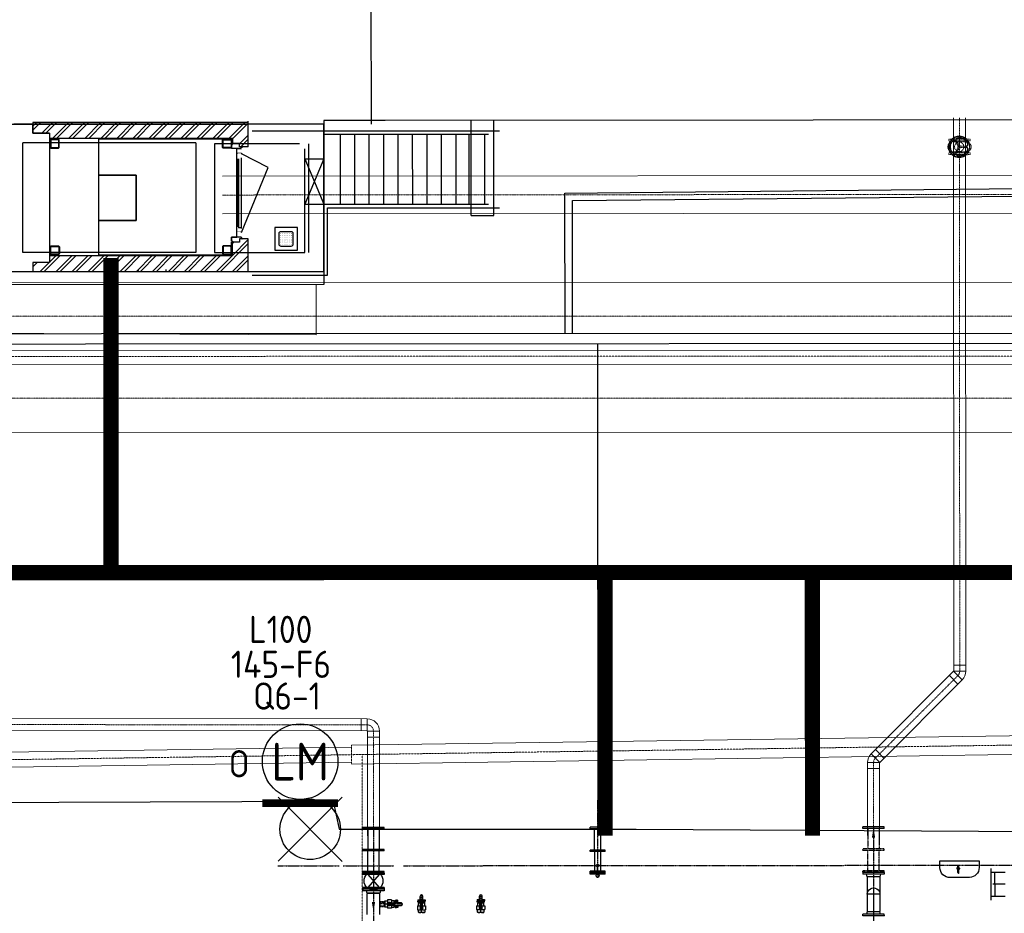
# Model space of a CAD drawing. Header units: metres. Extents: x -270273 to 328371, y -146885 to 591473.
# Tile 279 of 473: x -101655 to -88626, y 422432 to 434256. Entities that reach past the tile are written whole.
import ezdxf
from ezdxf.enums import TextEntityAlignment as Align
from ezdxf.lldxf.tags import DXFTag

# ---------------------------------------------------------------- set-up
doc = ezdxf.new("R2010")
doc.units = ezdxf.units.M
doc.header["$PDMODE"] = 1
for name, pattern in [('AM_ISO08W050', [18, 12, -1.5, 3, -1.5]), ('CENTER', [2, 1.25, -0.25, 0.25, -0.25]), ('CENTER2', [1.125, 0.75, -0.125, 0.125, -0.125]), ('DASHED', [19.05, 12.7, -6.35]), ('HIDDEN', [0.375, 0.25, -0.125]), ('RI-AWZI_PROCESLEIDING', [18.45, 6, -1.8, 1.75, -1.8, 1.75, -1.8, 1.75, -1.8]), ('RI-AWZI_SLIBLEIDING', [11, 5, -3, 0, -3]), ('RI-AWZI_TERREINRIOLERING', [19.8, 6, -1.8, 2.4, -1.8, 1.8, -1.8, 2.4, -1.8])]:
    doc.linetypes.add(name, pattern=pattern)
doc.layers.get('0').update_dxf_attribs({"color": 151})
for name, color, linetype in [('0H', 6, 'CENTER'), ('0Hid', 6, 'HIDDEN'), ('0Hu1', 6, 'Continuous'), ('0Symbol', 6, 'Continuous'), ('B-ME-IE-VERLICHTING-G', 253, 'Continuous'), ('B-XX-OG-BEBOUWING-G', 1, 'Continuous'), ('B-XX-RI-AWZI_BEDRIJFSWATER-G_HDSR', 150, 'HDSR_Bedrijfswater'), ('WL5773--_HARTLIJN', 6, 'CENTER2'), ('ZU_B_A_EB00---hSTAAL~-_-----', 1, 'Continuous')]:
    doc.layers.add(name, color=color, linetype=linetype)
for name, color, linetype, lineweight in [('AM_7', 6, 'AM_ISO08W050', 25), ('B-CO-BC-BETONVORM-G', 50, 'Continuous', 18), ('B-XX-RI-AWZI_PROCESLEIDING-G', 30, 'RI-AWZI_PROCESLEIDING', 18), ('B-XX-RI-AWZI_SLIBLEIDING-G', 40, 'RI-AWZI_SLIBLEIDING', 18), ('B-XX-RI-AWZI_TERREINRIOLERING-G', 211, 'RI-AWZI_TERREINRIOLERING', 18), ('B-XX-VH-VERHARDING-V', 253, 'Continuous', 18), ('ME-CL', 6, 'CENTER2', 18)]:
    doc.layers.add(name, color=color, linetype=linetype, lineweight=lineweight)
doc.layers.add('B-XX-KL-ELEKTRA-G_HDSR', color=190, linetype='HDSR_Elektra', transparency=0.5)
doc.styles.add('BURO-018', font='Isocp.shx', dxfattribs={"height": 360})
doc.styles.add('BURO-025', font='Isocp.shx', dxfattribs={"height": 500})
doc.styles.add('NORATT', font='isocp.shx')
doc.styles.get("Standard").update_dxf_attribs({"font": 'iv-font.shx'})
tags = doc.linetypes.add('HDSR_Bedrijfswater', pattern='A,25,-2,["BW",Standard,S=1.5,R=0,X=0,Y=-0.75],-5', length=32).pattern_tags.tags
tags[6] = DXFTag(74, 10)
tags = doc.linetypes.add('HDSR_Elektra', pattern='A,25,-2,["E",Standard,S=1.5,R=0,X=0,Y=-0.75],-4', length=31).pattern_tags.tags
tags[6] = DXFTag(74, 10)

# ---------------------------------------------------------------- blocks, each defined once
blk = doc.blocks.new('M150600')
for p, q in [((-150, 142.5), (-150, -142.5)), ((-131, 142.5), (-150, 142.5)), ((-131, 142.5), (-131, -142.5)), ((140.5, 142.5), (140.5, -142.5)), ((159.5, 142.5), (140.5, 142.5)), ((159.5, 142.5), (159.5, -142.5)), ((431, 142.5), (431, -142.5)), ((450, 142.5), (431, 142.5)), ((450, 142.5), (450, -142.5)), ((-131, 75), (140.5, 75)), ((431, 75), (159.5, 75)), ((-131, -75), (140.5, -75)), ((431, -75), (159.5, -75)), ((-131, -142.5), (-150, -142.5)), ((159.5, -142.5), (140.5, -142.5)), ((450, -142.5), (431, -142.5))]:
    blk.add_line(p, q)
blk = doc.blocks.new('Vof150')
for p, q in [((-92, -33), (-84.15, 0)), ((-84.15, 0), (84.15, 0)), ((84.15, 0), (92, -33)), ((-142.5, -33), (142.5, -33)), ((-142.5, -55), (-142.5, -33)), ((-142.5, -55), (142.5, -55)), ((142.5, -55), (142.5, -33))]:
    blk.add_line(p, q)
blk = doc.blocks.new('B150ba')
for p, q in [((0, 84), (-228, 84)), ((-228, -84), (-228, 84)), ((0, -84), (-228, -84))]:
    blk.add_line(p, q)
at = {"color": 0, "linetype": 'ByBlock'}
for p, q in [((84, 0), (-228, 0)), ((0, 84), (0, -84))]:
    blk.add_line(p, q, dxfattribs=at)
blk.add_arc((0, 0), 84.2, 270, 90)
blk = doc.blocks.new('sok-DN50va')
for p, q in [((-32.75, 0), (32.75, 0)), ((-32.75, 0), (-32.75, -56)), ((-32.75, -56), (32.75, -56)), ((32.75, 0), (32.75, -56))]:
    blk.add_line(p, q)
at = {"color": 0, "linetype": 'ByBlock'}
blk.add_line((0, -56), (0, 0), dxfattribs=at)
at = {"color": 0, "linetype": 'HIDDEN'}
for p, q in [((-26, 0), (-26, -56)), ((-25, 0), (-25, -56)), ((25, 0), (25, -56)), ((26, 0), (26, -56))]:
    blk.add_line(p, q, dxfattribs=at)
blk = doc.blocks.new('KK_DN50ba')
for p, q in [((-63, 36), (-58, 42)), ((-63, -36), (-63, 36)), ((-58, 42), (-26, 42)), ((-58, 0), (-28, 0)), ((-28, 14), (65, 14)), ((-28, -14), (-28, 14)), ((26, 55), (-26, 55)), ((-26, 55), (-26, 14)), ((-26, 42), (-26, 14)), ((26, 55), (26, 14)), ((26, 48), (26, 14)), ((57, 42), (26, 42)), ((28, -14), (28, 14)), ((44, -14), (44, 14)), ((63, 36), (57, 42)), ((63, 14), (63, 36)), ((65, 18), (151, 18)), ((65, -18), (65, 18)), ((-58, -42), (-63, -36)), ((-26, -42), (-58, -42)), ((-28, -14), (65, -14)), ((-26, -14), (-26, -42)), ((-26, -14), (-26, -55)), ((26, -55), (-26, -55)), ((26, -14), (26, -48)), ((26, -14), (26, -55)), ((26, -42), (57, -42)), ((57, -42), (63, -36)), ((63, -36), (63, -14)), ((65, -18), (151, -18))]:
    blk.add_line(p, q)
blk.add_lwpolyline([(-6, 9), (-11, 0), (-6, -9), (5, -9), (10, 0), (5, 9)], close=True)
for radius in [13.1, 8.27, 6.13]:
    blk.add_circle((0, 0), radius)
for centre, radius, start, end in [((-21, 21), 42.3, 150.2533, 209.7467), ((-21, -21), 42.3, 150.2533, 209.7467), ((0, 0), 21, 41.8103, 138.1897), ((0, 0), 7, 168.4465, 99.6448), ((20, 21), 42.3, 350.4908, 29.7467), ((151, 0), 18.2, 270, 90), ((0, 0), 21, 221.8103, 318.1897), ((20, -21), 42.3, 330.2533, 9.5092)]:
    blk.add_arc(centre, radius, start, end)
at = {"layer": '0H'}
for p, q in [((0, -21), (0, 21)), ((-63, 0), (170, 0))]:
    blk.add_line(p, q, dxfattribs=at)
blk = doc.blocks.new('karo')
for p, q in [((1, 0.5), (0, 0.5)), ((0, -0.5), (1, -0.5))]:
    blk.add_line(p, q)
at = {"layer": 'WL5773--_HARTLIJN'}
blk.add_line((0, 0), (1, 0), dxfattribs=at)
blk = doc.blocks.new('orn_a_k315-315-50')
for points in [[(-208, 50), (208, 50)], [(-158, 50), (-158, 0), (158, 0), (158, 50)]]:
    blk.add_lwpolyline(points)
at = {"color": 2, "style": 'NORATT'}
for tag, p, flags in [('ROS_TYPE', (239, 134), 8), ('ROS_M3H', (239, 124), 8), ('ROS_M3H_G', (239, 114), 8), ('ROS_ZIJDE', (239, 104), 9), ('ROS_STAT', (239, 94), 9)]:
    blk.add_attdef(tag, p, '', height=6.25, dxfattribs=dict(at, flags=flags))
blk = doc.blocks.new('slibverwerkingsgebouw')
for p, q in [((3436, 6613), (3436, 6623)), ((3486, 6613), (3486, 6623))]:
    blk.add_line(p, q)
for centre, radius in [((8235, 6706), 20.2), ((3461, 6613), 17.1)]:
    blk.add_circle(centre, radius)
blk.add_arc((3461, 6613), 25, 180.0391, 0.0391)
at = {"layer": '0H'}
for p, q in [((3464, 6613), (3463, 7613)), ((495, 7250), (495, 6800)), ((495, 7250), (497, 4202)), ((7113, 7255), (7115, 3470))]:
    blk.add_line(p, q, dxfattribs=at)
at = {"layer": '0Hid'}
for p, q in [((7038, 7105), (7038, 6964)), ((7188, 7105), (7188, 6964)), ((7255, 6964), (6970, 6964)), ((6970, 6945), (6970, 6964)), ((7255, 6945), (6970, 6945)), ((7038, 6674), (7038, 6945)), ((7188, 6674), (7188, 6945)), ((7255, 6945), (7255, 6964)), ((7255, 6674), (6970, 6674)), ((6970, 6655), (6970, 6674)), ((7255, 6655), (6970, 6655)), ((7255, 6655), (7255, 6674))]:
    blk.add_line(p, q, dxfattribs=at)
at = {"layer": '0Hu1'}
for p, q in [((3561, 7252), (3361, 7252)), ((3361, 7233), (3361, 7252)), ((3561, 7233), (3361, 7233)), ((3418, 7233), (3419, 6671)), ((3498, 7233), (3499, 6671)), ((3561, 7233), (3561, 7252)), ((7255, 7255), (6970, 7255)), ((6970, 7236), (6970, 7255)), ((7255, 7236), (6970, 7236)), ((7038, 7236), (7038, 7105)), ((7188, 7236), (7188, 7105)), ((7255, 7236), (7255, 7255)), ((3561, 6948), (3361, 6948)), ((3361, 6929), (3361, 6948)), ((3561, 6929), (3361, 6929)), ((3561, 6929), (3561, 6948)), ((638, 6647), (353, 6647)), ((353, 6647), (353, 6628)), ((638, 6647), (638, 6628)), ((3561, 6671), (3361, 6671)), ((3361, 6652), (3361, 6671)), ((3561, 6652), (3361, 6652)), ((3561, 6650), (3361, 6650)), ((3361, 6631), (3361, 6650)), ((3561, 6652), (3561, 6671)), ((3561, 6631), (3561, 6650)), ((8244, 6655), (8226, 6655)), ((8228, 6651), (8228, 6655)), ((8230, 6655), (8230, 6744)), ((8235, 6750), (8235, 6641)), ((8235, 6730), (8235, 6681)), ((8240, 6655), (8240, 6744)), ((8242, 6651), (8242, 6655)), ((638, 6628), (353, 6628)), ((420, 6628), (571, 6456)), ((570, 6628), (421, 6456)), ((3561, 6631), (3361, 6631)), ((7029, 6595), (7029, 6137)), ((7197, 6595), (7029, 6595)), ((7197, 6595), (7197, 6137)), ((638, 6456), (353, 6456)), ((353, 6456), (353, 6437)), ((638, 6437), (353, 6437)), ((638, 6456), (638, 6437)), ((412, 6097), (412, 6377)), ((580, 6377), (412, 6377)), ((580, 6097), (580, 6377)), ((646, 6268), (636, 6268)), ((772, 6268), (782, 6268)), ((782, 6256), (781, 6287)), ((781, 6287), (797, 6287)), ((799, 6283), (790, 6283)), ((790, 6276), (790, 6283)), ((790, 6276), (794, 6276)), ((794, 6276), (794, 6278)), ((794, 6278), (799, 6278)), ((797, 6287), (798, 6256)), ((798, 6271), (802, 6271)), ((798, 6268), (807, 6268)), ((815, 6287), (799, 6287)), ((799, 6287), (799, 6256)), ((802, 6276), (807, 6276)), ((802, 6271), (802, 6276)), ((807, 6268), (807, 6276)), ((815, 6287), (815, 6256)), ((1082, 6293), (1082, 6277)), ((1082, 6293), (1113, 6293)), ((1082, 6277), (1113, 6277)), ((1082, 6275), (1113, 6275)), ((1082, 6259), (1082, 6275)), ((1113, 6259), (1082, 6259)), ((1086, 6277), (1086, 6268)), ((1093, 6268), (1086, 6268)), ((1091, 6272), (1091, 6277)), ((1093, 6272), (1091, 6272)), ((1093, 6280), (1093, 6285)), ((1101, 6285), (1093, 6285)), ((1098, 6280), (1093, 6280)), ((1093, 6268), (1093, 6272)), ((1098, 6275), (1098, 6280)), ((1101, 6275), (1101, 6285)), ((1101, 6250), (1101, 6259)), ((1149, 6293), (1180, 6293)), ((1149, 6277), (1180, 6277)), ((1149, 6275), (1180, 6275)), ((1180, 6259), (1149, 6259)), ((1161, 6276), (1161, 6286)), ((1161, 6285), (1169, 6285)), ((1164, 6275), (1164, 6280)), ((1164, 6280), (1169, 6280)), ((1169, 6280), (1169, 6285)), ((1169, 6272), (1172, 6272)), ((1169, 6268), (1169, 6272)), ((1169, 6268), (1177, 6268)), ((1172, 6272), (1172, 6277)), ((1177, 6277), (1177, 6268)), ((1180, 6293), (1180, 6277)), ((1180, 6259), (1180, 6275)), ((1866, 6294), (1866, 6277)), ((1866, 6294), (1897, 6294)), ((1866, 6277), (1897, 6277)), ((1866, 6276), (1897, 6276)), ((1866, 6260), (1866, 6276)), ((1897, 6260), (1866, 6260)), ((1870, 6277), (1870, 6268)), ((1877, 6268), (1870, 6268)), ((1875, 6272), (1875, 6277)), ((1877, 6272), (1875, 6272)), ((1877, 6281), (1877, 6286)), ((1885, 6286), (1877, 6286)), ((1882, 6281), (1877, 6281)), ((1877, 6268), (1877, 6272)), ((1882, 6276), (1882, 6281)), ((1885, 6276), (1885, 6286)), ((1885, 6250), (1885, 6260)), ((1933, 6294), (1964, 6294)), ((1933, 6277), (1964, 6277)), ((1933, 6276), (1964, 6276)), ((1964, 6260), (1933, 6260)), ((1945, 6286), (1953, 6286)), ((1945, 6276), (1945, 6286)), ((1948, 6276), (1948, 6281)), ((1948, 6281), (1953, 6281)), ((1953, 6281), (1953, 6286)), ((1953, 6272), (1956, 6272)), ((1953, 6268), (1953, 6272)), ((1953, 6268), (1961, 6268)), ((1956, 6272), (1956, 6277)), ((1961, 6277), (1961, 6268)), ((1964, 6294), (1964, 6277)), ((1964, 6260), (1964, 6276)), ((646, 6207), (636, 6207)), ((782, 6189), (782, 6219)), ((782, 6189), (798, 6189)), ((790, 6199), (790, 6192)), ((790, 6199), (794, 6199)), ((799, 6192), (790, 6192)), ((794, 6199), (794, 6197)), ((794, 6197), (799, 6197)), ((798, 6219), (798, 6189)), ((798, 6207), (808, 6207)), ((798, 6205), (803, 6205)), ((799, 6219), (799, 6189)), ((816, 6189), (799, 6189)), ((803, 6205), (803, 6200)), ((803, 6200), (808, 6200)), ((808, 6207), (808, 6200)), ((816, 6219), (816, 6189)), ((1885, 6124), (1885, 6114)), ((1945, 6124), (1945, 6114)), ((1101, 6124), (1101, 6114)), ((1161, 6124), (1161, 6114))]:
    blk.add_line(p, q, dxfattribs=at)
for points in [[(7988, 6805), (8510, 6806), (8510, 6716, -0.39615), (8383, 6585), (8125, 6585, -0.420962), (7991, 6716), (7988, 6805)], [(8230, 6659, 0.102954), (8229, 6657, 0.111471), (8228, 6655, 0.111471), (8229, 6652, 0.102954), (8230, 6650, 0.092827), (8232, 6649, 0.086748), (8235, 6648, 0.086748), (8238, 6649, 0.092827), (8240, 6650, 0.102954), (8242, 6652, 0.111471), (8242, 6655, 0.111471)], [(8228, 6651, 0.111471), (8229, 6649, 0.102954), (8230, 6647, 0.092827), (8232, 6645, 0.086748), (8235, 6645, 0.086748), (8238, 6645, 0.092827), (8240, 6647, 0.102954), (8242, 6649, 0.111471), (8242, 6651, 0.111471)], [(8230, 6655, 0.120314), (8230, 6653, 0.105015), (8232, 6652, 0.088783), (8233, 6651, 0.079947), (8235, 6650, 0.079947), (8237, 6651, 0.088783), (8239, 6652, 0.105015), (8240, 6653, 0.120314), (8240, 6655, 0.120314)], [(8242, 6655, 0.111471), (8242, 6657, 0.102954), (8240, 6659, 0.092827)]]:
    blk.add_lwpolyline(points, format="xyb", dxfattribs=at)
for centre, radius in [((496, 6542), 125), ((8235, 6706), 13)]:
    blk.add_circle(centre, radius, dxfattribs=at)
at = {"layer": '0Symbol'}
for points in [[(7134, 7114), (7113, 7242), (7091, 7114)], [(517, 6262), (496, 6134), (474, 6262)]]:
    blk.add_solid(points, dxfattribs=at)
at = {"layer": 'AM_7'}
for p, q in [((-769, 6742), (43, 6743)), ((93, 6743), (763, 6743)), ((93, 6743), (763, 6743)), ((894, 6743), (3444, 6745)), ((3461, 6630), (3461, 6728)), ((3478, 6745), (18242, 6755))]:
    blk.add_line(p, q, dxfattribs=at)
blk.add_circle((3461, 6745), 17.1, dxfattribs=at)
at = {"layer": 'ME-CL', "color": 1, "lineweight": 18}
blk.add_line((8211, 6706), (8259, 6706), dxfattribs=at)
at = {"layer": '0H', "color": 1, "linetype": 'CENTER', "xscale": -1, "rotation": 90.03906185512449}
blk.add_blockref('sok-DN50va', (580, 6237), dxfattribs=at)
at = {"layer": '0Hu1'}
for name, p, rotation in [('M150600', (495, 7100), 270.0390618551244), ('Vof150', (7113, 6597), 180.0390652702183), ('Vof150', (496, 6379), 180.0390652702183), ('KK_DN50ba', (709, 6237), 0.03906527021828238), ('KK_DN50ba', (1131, 6187), 90.03906185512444), ('KK_DN50ba', (1915, 6188), 90.03906185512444)]:
    blk.add_blockref(name, p, dxfattribs=dict(at, rotation=rotation))
at = {"layer": '0Hu1', "xscale": -1}
for name, p, rotation in [('B150ba', (7113, 6365), 270.0390618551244), ('Vof150', (7113, 6134), 0.03906527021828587)]:
    blk.add_blockref(name, p, dxfattribs=dict(at, rotation=rotation))
at = {"layer": 'ZU_B_A_EB00---hSTAAL~-_-----', "rotation": 90.03906185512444}
blk.add_blockref('orn_a_k315-315-50', (8720, 6496), dxfattribs=at)
at = {"layer": 'ZU_B_A_EB00---hSTAAL~-_-----', "xscale": 163.0463250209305, "yscale": 314.9999999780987, "zscale": 315, "rotation": 180.0162400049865}
blk.add_blockref('karo', (8853, 6496), dxfattribs=at)
blk = doc.blocks.new('E00172')
at = {"color": 0, "linetype": 'Continuous', "const_width": 0.5}
blk.add_lwpolyline([(-2.5, 0.75), (2.5, 0.75)], dxfattribs=at)
at = {"color": 0, "linetype": 'Continuous'}
blk.add_circle((0, 3.5), 2.5, dxfattribs=at)
at = {"color": 0, "linetype": 'Continuous', "style": 'BURO-018'}
for tag, p in [('E_GKAST', (0, 11.5)), ('E_GROEP', (0, 8.5)), ('E_SGROEP', (4.5, 8.5)), ('E_ARMCODE', (0, 3.5)), ('E_SLET', (4.5, 2.5))]:
    blk.add_attdef(tag, text='', height=1.8, dxfattribs=at).set_placement(p, align=Align.MIDDLE)
blk = doc.blocks.new('meAF150T')
at = {"color": 0}
for p, q in [((5, 140), (25, 140)), ((5, 80), (5, 140)), ((25, 80), (25, 140)), ((185, 140), (185, 85)), ((185, 140), (205, 140)), ((205, 140), (205, -80)), ((0, -105), (0, 105)), ((5, -140), (5, 80)), ((25, 85), (35, 85)), ((25, 85), (25, -85)), ((37, 76), (37, -75)), ((173, 76), (173, -75)), ((185, 85), (175, 85)), ((185, -85), (185, 85)), ((210, 105), (210, -105)), ((35, -85), (25, -85)), ((25, -140), (25, -85)), ((185, -85), (175, -85)), ((185, -80), (185, -140)), ((205, -80), (205, -140)), ((25, -140), (5, -140)), ((205, -140), (185, -140))]:
    blk.add_line(p, q, dxfattribs=at)
at = {"color": 251}
for p, q in [((97, 80), (97, 20)), ((113, 80), (113, 20)), ((28, -39), (81, -9)), ((36, -52), (88, -22)), ((174, -52), (122, -22)), ((182, -39), (129, -9))]:
    blk.add_line(p, q, dxfattribs=at)
for radius in [142, 135, 8.29]:
    blk.add_circle((105, -4), radius, dxfattribs=at)
at = {"color": 0}
blk.add_circle((105, -4), 61.8, dxfattribs=at)
for centre, start, end in [((105, 85), 0, 180), ((105, -85), 180, 0)]:
    blk.add_arc(centre, 70, start, end, dxfattribs=at)
at = {"color": 251}
for centre, radius, start, end in [((105, -4), 123, 111.1267, 188.8733), ((105, -4), 115, 111.1267, 188.8733), ((72, 80), 32.3, 0, 111.1267), ((72, 80), 25, 0, 111.1267), ((105, -4), 19.3, 126.6559, 173.3441), ((88, 20), 10, 306.6559, 0), ((138, 80), 32.3, 68.8733, 180), ((138, 80), 25, 68.8733, 180), ((123, 20), 10, 180, 233.3441), ((105, -4), 19.3, 6.6559, 53.3441), ((105, -4), 115, 351.1267, 68.8733), ((105, -4), 123, 351.1267, 68.8733), ((16, -18), 32.3, 188.8733, 300), ((16, -18), 25, 188.8733, 300), ((48, -74), 32.3, 120, 231.1267), ((48, -74), 25, 120, 231.1267), ((105, -4), 123, 231.1267, 308.8733), ((105, -4), 115, 231.1267, 308.8733), ((76, 0), 10, 300, 353.3441), ((93, -31), 10, 66.6559, 120), ((105, -4), 19.3, 246.6559, 293.3441), ((117, -31), 10, 60, 113.3441), ((134, 0), 10, 186.6559, 240), ((162, -74), 25, 308.8733, 60), ((194, -18), 32.3, 240, 351.1267), ((162, -74), 32.3, 308.8733, 60), ((194, -18), 25, 240, 351.1267)]:
    blk.add_arc(centre, radius, start, end, dxfattribs=at)
at = {"color": 0}
for p in [(0, 0), (0, 0), (210, 0), (210, 0)]:
    blk.add_point(p, dxfattribs=at)

msp = doc.modelspace()

# ---------------------------------------------------------------- hatches: boundary and pattern name
at = {"layer": 'B-XX-OG-BEBOUWING-G'}
h = msp.add_hatch(dxfattribs=at)
h.set_pattern_fill('10300013,O', color=256, scale=75001.754482, angle=270.01238424)
h.set_pattern_definition([(45.012, (-100055.64, 432735.46), (-106.091, 106.046), []), (45.012, (-100055.65, 432788.5), (-106.091, 106.046), [])])
h.paths.add_polyline_path([(-98840.5999, 432685.7259), (-98840.5852, 432617.7244), (-98745.583, 432617.7449), (-98745.5739, 432575.7439), (-98630.5712, 432575.7688), (-98630.6404, 432895.7762), (-101480.707, 432895.1602), (-101480.6767, 432755.1569), (-101260.6716, 432755.2045), (-101260.6565, 432685.2029)])
h = msp.add_hatch(dxfattribs=at)
h.set_pattern_fill('10300013,O', color=256, scale=75001.754482, angle=270.01238424)
h.set_pattern_definition([(45.012, (-100055.3, 431140.43), (-106.091, 106.046), []), (45.012, (-100055.3, 431193.46), (-106.091, 106.046), [])])
h.paths.add_polyline_path([(-98630.2146, 430925.7302), (-98630.3075, 431355.7403), (-98745.3102, 431355.7154), (-98745.3011, 431313.7144), (-98840.3033, 431313.6939), (-98840.2649, 431135.6897), (-101260.3214, 431135.1666), (-101260.302, 431045.1645), (-101480.3071, 431045.117), (-101480.2812, 430925.1142)])

# ---------------------------------------------------------------- linework, layer by layer
at = {"layer": 'B-CO-BC-BETONVORM-G'}
for points in [[(-111554.3513, 437808.8858), (-111542.2966, 431523.5922, 0.4137152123), (-109894.9436, 429879.7511), (-64210.1266, 429889.6256, 0.4142135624), (-62563.4826, 431536.9816), (-62563.7623, 432830.9208, 0.0000367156), (-62563.7623, 432831.1626), (-62569.8976, 449732.3681)], [(-110654.3529, 437810.612), (-110642.2982, 431525.3183, 0.4137152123), (-109895.1381, 430779.751), (-64210.3211, 430789.6256, 0.4142135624), (-63463.4826, 431536.7871), (-63463.7622, 432830.7263, 0.0000367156), (-63463.7623, 432830.836), (-63469.8976, 449732.0414)], [(-43533.6991, 434154.6259), (-43532.6186, 432728.4739, -0.4142135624), (-44032.2397, 432228.0952), (-98972.909, 432186.4725)], [(-43033.699, 434154.734), (-43032.6188, 432728.8527, -0.4142135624), (-44031.8609, 431728.0954), (-98972.5302, 431686.4727)], [(-131378.6303, 431727.5945), (-131378.3513, 430436.92, 0.4142135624), (-129730.9954, 428790.276), (-23729.8807, 428813.1877, 0.4142135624), (-22083.2367, 430460.5437), (-22083.6989, 432598.805)], [(-130478.6303, 431727.789), (-130478.3514, 430437.1145, 0.4142135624), (-129731.1899, 429690.276), (-23730.0752, 429713.1877, 0.4142135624), (-22983.2367, 430460.3492), (-22983.6989, 432598.6105)]]:
    msp.add_lwpolyline(points, format="xyb", dxfattribs=at)
at = {"layer": 'B-ME-IE-VERLICHTING-G'}
msp.add_lwpolyline([(-97386.5538, 423968.0615), (-98234.8918, 423120.158), (-97810.7228, 423544.1098), (-98234.6745, 423968.2787), (-97386.771, 423119.9408)], dxfattribs=at)
msp.add_circle((-97810.7228, 423544.1098), 399.808, dxfattribs=at)
at = {"layer": 'B-XX-KL-ELEKTRA-G_HDSR', "linetype": 'DASHED', "const_width": 200}
for points in [[(-100446.1927, 426939.6984), (-100447.0922, 431101.3544)], [(-93910.0603, 426941.1111), (-93908.9255, 423459.1318)], [(-91166.1929, 426941.7042), (-91164.7781, 423461.0313)]]:
    msp.add_lwpolyline(points, dxfattribs=at)
msp.add_lwpolyline([(34285.4234, 426968.82), (-169386.1911, 426924.7973)], close=True, dxfattribs=at)
at = {"layer": 'B-XX-OG-BEBOUWING-G'}
for p, q in [((-96999.4696, 432873.7661), (-97037.0915, 450440.5306)), ((-106971.0542, 432873.973), (-101480.7027, 432875.1597)), ((-106709.7083, 432874.0295), (-100967.9455, 432875.2706)), ((-97631.0809, 432875.9918), (-101730.7085, 432875.1057)), ((-98630.6404, 432895.7762), (-101480.707, 432895.1602)), ((-101480.707, 432895.1602), (-101480.6767, 432755.1569)), ((-101480.6767, 432755.1569), (-101480.7027, 432875.1597)), ((-100967.9455, 432875.2706), (-98630.6361, 432875.7758)), ((-100967.9455, 432875.2706), (-98630.6361, 432875.7758)), ((-98630.6361, 432875.7758), (-98630.6447, 432915.7767)), ((-98630.5712, 432575.7688), (-98630.6404, 432895.7762)), ((-97630.6595, 430925.9463), (-97631.0809, 432875.9918)), ((-95682.3764, 431666.3847), (-95682.6466, 432916.4139)), ((-95382.3694, 431666.4495), (-95382.6396, 432916.4787)), ((-101260.6716, 432755.2045), (-101480.6767, 432755.1569)), ((-101480.6767, 432755.1569), (-101260.6716, 432755.2045)), ((-101260.6716, 432755.2045), (-101260.302, 431045.1645)), ((-101260.6716, 432755.2045), (-101260.6565, 432685.2029)), ((-98580.6154, 432785.7845), (-95307.6089, 432786.4919)), ((-95452.6023, 432736.4594), (-97631.0507, 432735.9886)), ((-97410.8467, 431816.0146), (-97411.0455, 432736.0361)), ((-97219.6243, 431816.0559), (-97219.8231, 432736.0774)), ((-97028.4018, 431816.0973), (-97028.6007, 432736.1188)), ((-96837.1794, 431816.1386), (-96837.3783, 432736.1601)), ((-96645.957, 431816.1799), (-96646.1559, 432736.2014)), ((-96454.7346, 431816.2213), (-96454.9334, 432736.2428)), ((-96263.5122, 431816.2626), (-96263.711, 432736.2841)), ((-96072.2898, 431816.3039), (-96072.4886, 432736.3254)), ((-95881.0673, 431816.3453), (-95881.2662, 432736.3668)), ((-95707.4153, 431816.3828), (-95707.6141, 432736.4043)), ((-95498.6225, 431816.4279), (-95498.8214, 432736.4494)), ((-95498.6225, 431816.4279), (-95498.8214, 432736.4494)), ((-99325.5983, 432625.6197), (-101613.1835, 432625.1253)), ((-101612.8701, 431175.0914), (-101613.1835, 432625.1253)), ((-98840.5999, 432685.7259), (-101260.6565, 432685.2029)), ((-100613.1579, 432615.3412), (-100613.0682, 432200.3315)), ((-99325.5983, 432625.6197), (-99325.2848, 431175.5858)), ((-97951.0322, 432615.9166), (-99075.5903, 432615.6735)), ((-99075.5903, 432615.6735), (-99075.279, 431175.6399)), ((-98840.5826, 432605.7241), (-98850.5828, 432605.7219)), ((-98850.571, 432550.7206), (-98850.5828, 432605.7219)), ((-98840.5999, 432685.7259), (-98840.5852, 432617.7244)), ((-98745.583, 432617.7449), (-98840.5852, 432617.7244)), ((-98745.583, 432617.7449), (-98840.5852, 432617.7244)), ((-98840.5826, 432605.7241), (-98840.5852, 432617.7244)), ((-98745.5739, 432575.7439), (-98745.583, 432617.7449)), ((-98745.5739, 432575.7439), (-98745.583, 432617.7449)), ((-98630.5712, 432575.7688), (-98745.5739, 432575.7439)), ((-98725.568, 432550.7476), (-98725.5734, 432575.7482)), ((-97830.7182, 431175.9089), (-97831.0294, 432615.9425)), ((-98725.568, 432550.7476), (-98850.571, 432550.7206)), ((-98783.0296, 432491.6364), (-98783.027, 432479.3674)), ((-98718.0336, 432491.6504), (-98718.031, 432479.3814)), ((-98366.0028, 432301.7294), (-98718.0314, 432481.1956)), ((-97880.7193, 431175.8981), (-97881.0155, 432545.9301)), ((-98783.0132, 432415.7503), (-98782.8187, 431515.6928)), ((-98757.5186, 431515.6983), (-98757.7131, 432415.7558)), ((-98757.7131, 432415.7558), (-98757.5157, 431502.2422)), ((-98717.8184, 431495.7064), (-98718.0201, 432429.2204)), ((-97880.9874, 432415.927), (-97630.9815, 432415.9811)), ((-97880.9874, 432415.927), (-97630.8518, 431815.9671)), ((-97630.9815, 432415.9811), (-97880.8577, 431815.913)), ((-100613.0682, 432200.3315), (-100113.0566, 432200.4395)), ((-100613.0682, 432200.3315), (-100612.851, 431195.308)), ((-100113.0566, 432200.4395), (-100112.9269, 431600.4255)), ((-98717.8068, 431442.1114), (-98366.0028, 432301.7294)), ((-97880.8577, 431815.913), (-97630.8518, 431815.9671)), ((-97630.8518, 431815.9671), (-95452.4035, 431816.4379)), ((-97580.8399, 431765.9767), (-95307.3884, 431766.4681)), ((-97580.6475, 430875.9559), (-97580.8399, 431765.9767)), ((-95682.3764, 431666.3847), (-95382.3694, 431666.4495)), ((-100112.9269, 431600.4255), (-100612.9386, 431600.3175)), ((-98782.8023, 431439.8067), (-98782.8049, 431452.0757)), ((-98717.8198, 431502.2508), (-98757.5157, 431502.2422)), ((-98717.8063, 431439.8208), (-98717.8089, 431452.0898)), ((-98725.3151, 431380.7203), (-98850.3181, 431380.6933)), ((-98850.3181, 431380.6933), (-98850.3062, 431325.692)), ((-98840.3059, 431325.6942), (-98850.3062, 431325.692)), ((-98840.3059, 431325.6942), (-98840.3033, 431313.6939)), ((-98745.3011, 431313.7144), (-98840.3033, 431313.6939)), ((-98745.3011, 431313.7144), (-98840.3033, 431313.6939)), ((-98840.2649, 431135.6897), (-98840.3033, 431313.6939)), ((-98725.3151, 431380.7203), (-98785.3442, 431380.7073)), ((-98725.3151, 431380.7203), (-98772.6046, 431380.7101)), ((-98630.3075, 431355.7403), (-98745.3102, 431355.7154)), ((-98725.3097, 431355.7197), (-98745.3102, 431355.7154)), ((-98745.3102, 431355.7154), (-98745.3011, 431313.7144)), ((-98745.3102, 431355.7154), (-98745.3011, 431313.7144)), ((-98725.3151, 431380.7203), (-98725.3097, 431355.7197)), ((-98630.2146, 430925.7302), (-98630.3075, 431355.7403)), ((-99325.2848, 431175.5858), (-101612.8701, 431175.0914)), ((-99075.279, 431175.6399), (-97880.7193, 431175.8981)), ((-101260.302, 431045.1645), (-101480.3071, 431045.117)), ((-101260.302, 431045.1645), (-101480.3071, 431045.117)), ((-101480.3071, 431045.117), (-101480.2812, 430925.1142)), ((-101480.3071, 431045.117), (-101480.2812, 430925.1142)), ((-101260.3214, 431135.1666), (-98840.2649, 431135.6897)), ((-101260.3214, 431135.1666), (-101260.302, 431045.1645)), ((-101730.287, 430925.0601), (-97630.6595, 430925.9463)), ((-101480.2812, 430925.1142), (-98630.2146, 430925.7302)), ((-100088.1763, 430937.9225), (-100088.1736, 430925.4151)), ((-99719.7708, 430952.5386), (-99719.765, 430925.4947)), ((-98580.2026, 430875.7398), (-97580.6475, 430875.9559))]:
    msp.add_line(p, q, dxfattribs=at)
for points in [[(-94438.8217, 430103.6127), (-94439.2232, 431961.4937), (-84507.9477, 432061.3093), (-84506.1002, 453375.5702)], [(-94338.8217, 430103.6343), (-94339.2018, 431862.4939), (-84407.9563, 431962.3092), (-84406.0944, 453354.1579)], [(-108144.3402, 452536.3153), (-86863.2142, 452538.5449), (-85562.9162, 452456.0213), (-85497.1699, 434144.608), (-85213.2817, 434129.5143), (-85210.0883, 433240.1012), (-85493.816, 433210.491), (-85492.8096, 432930.1989), (-96817.5121, 432921.6194), (-97631.7058, 432921.0026), (-97631.2367, 430750.5185), (-108106.2364, 430748.2544)], [(-108106.0267, 432623.7219), (-108105.6592, 430923.6821), (-101480.2812, 430925.1142)], [(-98783.0479, 432550.7352), (-98850.571, 432550.7206), (-98850.5828, 432605.7219), (-98840.5826, 432605.7241), (-98840.5852, 432617.7244), (-98850.5854, 432617.7222), (-98850.598, 432675.7235), (-100613.1709, 432675.3426), (-100613.0682, 432200.3315)], [(-100612.9386, 431600.3175), (-100612.8402, 431145.3068), (-98850.2673, 431145.6878), (-98850.3036, 431313.6917), (-98840.3033, 431313.6939), (-98840.3059, 431325.6942), (-98850.3062, 431325.692), (-98850.3181, 431380.6933), (-98782.795, 431380.7079), (-98783.0479, 432550.7352)]]:
    msp.add_lwpolyline(points, dxfattribs=at)
at = {"layer": 'B-XX-OG-BEBOUWING-G', "flags": 128}
for points in [[(-101130.6383, 432615.2293), (-101130.6478, 432659.2303, 0.4142135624), (-101146.6516, 432675.2273), (-101234.6537, 432675.2082, 0.4142135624), (-101250.6506, 432659.2044), (-101250.6316, 432571.2024, 0.4142135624), (-101234.6277, 432555.2054), (-101146.6257, 432555.2245, 0.4142135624), (-101130.6288, 432571.2283)], [(-101138.6385, 432615.2276), (-101138.648, 432659.2286, 0.4142135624), (-101146.6499, 432667.2271), (-101234.652, 432667.2081, 0.4142135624), (-101242.6504, 432659.2061), (-101242.6314, 432571.2041, 0.4142135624), (-101234.6295, 432563.2056), (-101146.6274, 432563.2246, 0.4142135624), (-101138.629, 432571.2266)], [(-98970.5878, 432615.6962), (-98970.5973, 432659.6972, -0.4142135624), (-98954.6004, 432675.7011), (-98866.5983, 432675.7201, -0.4142135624), (-98850.5945, 432659.7232), (-98850.5755, 432571.7211, -0.4142135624), (-98866.5724, 432555.7173), (-98954.5745, 432555.6983, -0.4142135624), (-98970.5783, 432571.6952)], [(-98962.5876, 432615.6979), (-98962.5971, 432659.699, -0.4142135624), (-98954.5987, 432667.7009), (-98866.5966, 432667.7199, -0.4142135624), (-98858.5947, 432659.7214), (-98858.5757, 432571.7194, -0.4142135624), (-98866.5741, 432563.7175), (-98954.5762, 432563.6984, -0.4142135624), (-98962.5781, 432571.6969)], [(-101130.3335, 431205.1964), (-101130.324, 431161.1953, -0.4142135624), (-101146.3209, 431145.1915), (-101234.323, 431145.1725, -0.4142135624), (-101250.3268, 431161.1694), (-101250.3458, 431249.1715, -0.4142135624), (-101234.3489, 431265.1753), (-101146.3469, 431265.1943, -0.4142135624), (-101130.343, 431249.1974)], [(-101138.3337, 431205.1946), (-101138.3242, 431161.1936, -0.4142135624), (-101146.3226, 431153.1917), (-101234.3247, 431153.1727, -0.4142135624), (-101242.3266, 431161.1711), (-101242.3456, 431249.1732, -0.4142135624), (-101234.3472, 431257.1751), (-101146.3451, 431257.1941, -0.4142135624), (-101138.3432, 431249.1957)], [(-98970.283, 431205.6633), (-98970.2735, 431161.6622, 0.4142135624), (-98954.2697, 431145.6653), (-98866.2676, 431145.6843, 0.4142135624), (-98850.2707, 431161.6882), (-98850.2897, 431249.6902, 0.4142135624), (-98866.2936, 431265.6871), (-98954.2956, 431265.6681, 0.4142135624), (-98970.2925, 431249.6643)], [(-98962.2828, 431205.665), (-98962.2733, 431161.664, 0.4142135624), (-98954.2714, 431153.6655), (-98866.2694, 431153.6845, 0.4142135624), (-98858.2709, 431161.6864), (-98858.2899, 431249.6885, 0.4142135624), (-98866.2918, 431257.6869), (-98954.2939, 431257.6679, 0.4142135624), (-98962.2924, 431249.666)]]:
    msp.add_lwpolyline(points, format="xyb", close=True, dxfattribs=at)
at = {"layer": 'B-XX-OG-BEBOUWING-G', "const_width": 2}
for points in [[(-98718.0486, 432560.9689), (-98718.0339, 432492.9786), (-98718.0341, 432493.9674), (-98783.0357, 432493.9533), (-98783.0465, 432543.9545), (-98718.0449, 432543.9685), (-98718.0486, 432560.9689)], [(-98783.0357, 432493.9533), (-98783.0313, 432473.9529)], [(-98783.0231, 432435.7508), (-98783.0302, 432468.7846), (-98775.6259, 432468.7862)], [(-98718.0331, 432489.3598), (-98718.0172, 432415.7644), (-98718.0216, 432435.7648), (-98783.0231, 432435.7508)], [(-98775.6257, 432467.7825), (-98775.6286, 432481.1832), (-98718.0314, 432481.1956), (-98718.0332, 432489.764)], [(-98726.618, 432493.9655), (-98726.6161, 432485.0067), (-98726.6165, 432486.6073)], [(-98783.0231, 432435.7508), (-98783.0187, 432415.7503), (-98757.7131, 432415.7558), (-98757.7175, 432435.7562)], [(-98782.8199, 431495.6923), (-98782.8242, 431515.6928), (-98757.5186, 431515.6983), (-98757.5143, 431495.6978)], [(-98717.8068, 431442.1114), (-98717.8227, 431515.7068), (-98717.8184, 431495.7064), (-98782.8199, 431495.6923)], [(-98782.8199, 431495.6923), (-98782.8127, 431462.6585), (-98775.4085, 431462.6601)], [(-98782.8073, 431437.4898), (-98782.8116, 431457.4902)], [(-98717.7913, 431370.5023), (-98717.806, 431438.4926), (-98717.8058, 431437.5038), (-98782.8073, 431437.4898), (-98782.7965, 431387.4886), (-98717.795, 431387.5027), (-98717.7913, 431370.5023)], [(-98775.4087, 431463.6638), (-98775.4058, 431450.2631), (-98717.8085, 431450.2756), (-98717.8067, 431441.7072)], [(-98726.3897, 431437.502), (-98726.3916, 431446.4608), (-98726.3913, 431444.8602)]]:
    msp.add_lwpolyline(points, dxfattribs=at)
at = {"layer": 'B-XX-OG-BEBOUWING-G'}
for points in [[(-100612.9386, 431600.3175), (-100112.9269, 431600.4255), (-100113.0566, 432200.4395), (-100613.0682, 432200.3315)], [(-98280.7352, 431205.8123), (-97980.7282, 431205.8771), (-97980.793, 431505.8842), (-98280.8, 431505.8193)], [(-97307.5265, 416177.3488), (-97448.7638, 409052.282), (-118046.5876, 409155.5593), (-118083.7909, 423841.611), (-97507.8732, 423917.694), (-97425.6974, 423543.8663), (-93499.044, 423547.2522), (-74625.0142, 423434.6281), (-74605.8495, 411646.4293), (-76293.7714, 411641.4637), (-76299.4596, 411836.8547), (-81635.4268, 411853.5543), (-81638.9079, 416234.059), (-94643.5273, 416186.6132)]]:
    msp.add_lwpolyline(points, close=True, dxfattribs=at)
at = {"layer": 'B-XX-OG-BEBOUWING-G', "flags": 128}
msp.add_lwpolyline([(-97410.9461, 432276.0254, 0, 70.0016, 0), (-97270.9428, 432276.0556, 0, 0, 0), (-95498.7219, 432276.4387, 0, 0, 0)], format="xyseb", dxfattribs=at)
at = {"layer": 'B-XX-OG-BEBOUWING-G'}
msp.add_lwpolyline([(-98200.7452, 431260.8309), (-98060.7419, 431260.8611, 0.4142135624), (-98035.7467, 431285.8671), (-98035.777, 431425.8704, 0.4142135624), (-98060.783, 431450.8656), (-98200.7863, 431450.8353, 0.4142135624), (-98225.7814, 431425.8293), (-98225.7512, 431285.8261, 0.4142135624)], format="xyb", close=True, dxfattribs=at)
at = {"layer": 'B-XX-OG-BEBOUWING-G', "const_width": 4.0001, "flags": 128}
for points in [[(-98202.7809, 431425.8343, 1), (-98198.7808, 431425.8352, 1)], [(-98174.7802, 431425.8404, 1), (-98170.7801, 431425.8412, 1)], [(-98146.7796, 431425.8464, 1), (-98142.7795, 431425.8473, 1)], [(-98118.7789, 431425.8525, 1), (-98114.7788, 431425.8533, 1)], [(-98090.7783, 431425.8585, 1), (-98086.7782, 431425.8594, 1)], [(-98062.7776, 431425.8646, 1), (-98058.7775, 431425.8654, 1)], [(-98202.7748, 431397.8336, 1), (-98198.7748, 431397.8345, 1)], [(-98202.7688, 431369.833, 1), (-98198.7687, 431369.8339, 1)], [(-98202.7627, 431341.8323, 1), (-98198.7626, 431341.8332, 1)], [(-98202.7567, 431313.8317, 1), (-98198.7566, 431313.8325, 1)], [(-98202.7506, 431285.831, 1), (-98198.7505, 431285.8319, 1)], [(-98174.7742, 431397.8397, 1), (-98170.7741, 431397.8406, 1)], [(-98174.7681, 431369.839, 1), (-98170.768, 431369.8399, 1)], [(-98174.7621, 431341.8384, 1), (-98170.762, 431341.8393, 1)], [(-98174.756, 431313.8377, 1), (-98170.7559, 431313.8386, 1)], [(-98174.75, 431285.8371, 1), (-98170.7499, 431285.8379, 1)], [(-98146.7735, 431397.8457, 1), (-98142.7734, 431397.8466, 1)], [(-98146.7675, 431369.8451, 1), (-98142.7674, 431369.846, 1)], [(-98146.7614, 431341.8444, 1), (-98142.7613, 431341.8453, 1)], [(-98146.7554, 431313.8438, 1), (-98142.7553, 431313.8446, 1)], [(-98146.7493, 431285.8431, 1), (-98142.7492, 431285.844, 1)], [(-98118.7729, 431397.8518, 1), (-98114.7728, 431397.8527, 1)], [(-98118.7668, 431369.8511, 1), (-98114.7667, 431369.852, 1)], [(-98118.7608, 431341.8505, 1), (-98114.7607, 431341.8514, 1)], [(-98118.7547, 431313.8498, 1), (-98114.7546, 431313.8507, 1)], [(-98118.7487, 431285.8492, 1), (-98114.7486, 431285.85, 1)], [(-98090.7722, 431397.8579, 1), (-98086.7721, 431397.8587, 1)], [(-98090.7662, 431369.8572, 1), (-98086.7661, 431369.8581, 1)], [(-98090.7601, 431341.8565, 1), (-98086.76, 431341.8574, 1)], [(-98090.7541, 431313.8559, 1), (-98086.754, 431313.8568, 1)], [(-98090.748, 431285.8552, 1), (-98086.7479, 431285.8561, 1)], [(-98062.7716, 431397.8639, 1), (-98058.7715, 431397.8648, 1)], [(-98062.7655, 431369.8633, 1), (-98058.7654, 431369.8641, 1)], [(-98062.7595, 431341.8626, 1), (-98058.7594, 431341.8635, 1)], [(-98062.7534, 431313.8619, 1), (-98058.7533, 431313.8628, 1)], [(-98062.7474, 431285.8613, 1), (-98058.7473, 431285.8622, 1)]]:
    msp.add_lwpolyline(points, format="xyb", close=True, dxfattribs=at)
at = {"layer": 'B-XX-OG-BEBOUWING-G'}
for centre, start, end in [((-98713.7908, 432567.7344), 90.5847773, 213.8021745), ((-98711.5444, 432566.5497), 90.5847773, 213.8021745), ((-98709.298, 432565.365), 90.5847773, 213.8021745), ((-98713.5305, 431363.7386), 146.22259376, 269.4399945), ((-98711.2846, 431364.9243), 146.22259376, 269.4399945), ((-98709.0388, 431366.11), 146.22259376, 269.4399945)]:
    msp.add_arc(centre, 7.5529, start, end, dxfattribs=at)
at = {"layer": 'B-XX-RI-AWZI_BEDRIJFSWATER-G_HDSR'}
for points in [[(-79325.409, 430106.169), (-164322.2355, 430087.7973)], [(-94006.9985, 429967.7251), (-94005.5916, 423459.0715)]]:
    msp.add_lwpolyline(points, dxfattribs=at)
at = {"layer": 'B-XX-RI-AWZI_BEDRIJFSWATER-G_HDSR', "flags": 128}
msp.add_lwpolyline([(-8127.9621, 430015.4247), (-131675.6219, 429944.8537), (-150444.7431, 429940.7968), (-150443.1247, 422453.5262), (-150438.4747, 400940.2764), (-152426.5822, 400939.8466)], dxfattribs=at)
at = {"layer": 'B-XX-RI-AWZI_PROCESLEIDING-G'}
for points in [[(-111104.3521, 437809.7489), (-111092.2974, 431524.4553, 0.4137152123), (-109895.0409, 430329.751), (-64210.2238, 430339.6256, 0.4142135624), (-63013.4826, 431536.8843), (-63013.7623, 432830.8235, 0.0000367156), (-63013.7623, 432830.9993), (-63013.8039, 432945.4975)], [(-43283.6991, 434154.6799), (-43282.6187, 432728.6633, -0.4142135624), (-44032.0503, 431978.0953), (-98972.7196, 431936.4726)], [(-130928.6303, 431727.6917), (-130928.3513, 430437.0173, 0.4142135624), (-129731.0926, 429240.276), (-23729.978, 429263.1877, 0.4142135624), (-22533.2367, 430460.4464), (-22533.6989, 432598.7078)]]:
    msp.add_lwpolyline(points, format="xyb", dxfattribs=at)
at = {"layer": 'B-XX-RI-AWZI_SLIBLEIDING-G', "linetype": 'Continuous'}
for p, q in [((-89295.5964, 425715.8816), (-89135.5964, 425715.9445)), ((-89352.7068, 425577.8862), (-89239.5452, 425464.7736)), ((-89296.1504, 425634.467), (-89182.9889, 425521.3543)), ((-89295.565, 425635.8816), (-89135.565, 425635.9445)), ((-97136.1859, 424845.256), (-97136.1012, 425005.256)), ((-97056.1859, 424845.2137), (-97056.1012, 425005.2136)), ((-97054.1869, 424843.2141), (-96894.1869, 424843.2487)), ((-97054.1696, 424763.2141), (-96894.1696, 424763.2487)), ((-90388.1717, 424541.9735), (-90275.0102, 424428.8609)), ((-90331.6154, 424598.5543), (-90218.4538, 424485.4417)), ((-90435.5956, 424427.5823), (-90275.5956, 424427.4487)), ((-90435.6624, 424347.5824), (-90275.6625, 424347.4487))]:
    msp.add_line(p, q, dxfattribs=at)
for points in [[(-96893.8875, 423457.9221), (-96894.1869, 424843.2487, 0.4139953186), (-97056.1012, 425005.2136), (-108477.2827, 425015.386, -0.4134970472), (-108479.2817, 425017.3822), (-108519.7037, 446319.0622, 0.1255619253), (-108539.6557, 446396.6389), (-109906.8283, 448890.0329)], [(-97053.8875, 423457.8875), (-97054.1869, 424843.2141, 0.4139953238), (-97056.1859, 424845.2137), (-108477.3674, 424855.3861, -0.4134970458), (-108639.2814, 425017.0753), (-108679.7034, 446318.7554, 0.1255619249), (-108679.9497, 446319.7131), (-110047.1223, 448813.1071)], [(-90436.4027, 423461.4977), (-90435.5956, 424427.5823, -0.1986390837), (-90388.1717, 424541.9735), (-89296.1504, 425634.467, 0.1989583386), (-89295.565, 425635.8816), (-89298.4424, 432957.0776)], [(-90276.4027, 423461.364), (-90275.5956, 424427.4487, -0.1986390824), (-90275.0102, 424428.8609), (-89182.9889, 425521.3543, 0.1989583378), (-89135.565, 425635.9445), (-89138.4424, 432957.1405)]]:
    msp.add_lwpolyline(points, format="xyb", dxfattribs=at)
at = {"layer": 'B-XX-RI-AWZI_SLIBLEIDING-G'}
for points in [[(-96973.8875, 423457.9048), (-96974.1869, 424843.2314, 0.4139953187), (-97056.1436, 424925.2137), (-108477.3251, 424935.386, -0.4134970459), (-108559.2815, 425017.2288), (-108599.7036, 446318.9088, 0.1255619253), (-108609.8027, 446358.176), (-109976.9753, 448851.57)], [(-90356.4027, 423461.4309), (-90355.5956, 424427.5155, -0.1986390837), (-90331.5909, 424485.4172), (-89239.5697, 425577.9106, 0.1989583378), (-89215.565, 425635.9131), (-89218.4424, 432957.1091)]]:
    msp.add_lwpolyline(points, format="xyb", dxfattribs=at)
at = {"layer": 'B-XX-RI-AWZI_TERREINRIOLERING-G'}
msp.add_line((-97264.2586, 424655.9367), (-97264.1808, 424405.9108), dxfattribs=at)
for points in [[(-132822.8806, 429794.6057), (17046.0879, 429826.9993, -0.1316524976), (19546.2326, 429157.6667), (24585.2515, 426249.8398)], [(-97264.2197, 424530.9234), (-88245.5117, 424661.8365, -0.0000010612), (-88245.5112, 424661.8365), (-88028.0519, 424664.9921, 0.0000010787), (-88028.0513, 424664.9921), (-82814.2842, 424740.6741)], [(-97264.2197, 424530.9234), (-118013.4027, 424229.734, -0.0035509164), (-118014.8514, 424229.7233), (-129764.1264, 424226.0681)]]:
    msp.add_lwpolyline(points, format="xyb", dxfattribs=at)
at = {"layer": 'B-XX-RI-AWZI_TERREINRIOLERING-G', "linetype": 'Continuous'}
for points in [[(-97266.034, 424655.9102), (-88247.3273, 424786.8233), (-88029.8632, 424789.979), (-82816.0985, 424865.6609)], [(-97265.6711, 424630.9129), (-118014.8541, 424329.7235), (-129764.1575, 424326.0681)], [(-97262.4054, 424405.9366), (-88243.6961, 424536.8496), (-88026.2406, 424540.0052), (-82812.47, 424615.6873)]]:
    msp.add_lwpolyline(points, dxfattribs=at)
at = {"layer": 'B-XX-RI-AWZI_TERREINRIOLERING-G'}
msp.add_lwpolyline([(-97122.7916, 424532.9763), (-97119.7907, 410649.3202)], dxfattribs=at)
at = {"layer": 'B-XX-RI-AWZI_TERREINRIOLERING-G', "linetype": 'Continuous'}
msp.add_lwpolyline([(-97262.7683, 424430.9339), (-118011.9513, 424129.7446, -0.0035509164), (-118014.8203, 424129.7233), (-129764.0953, 424126.0681)], format="xyb", dxfattribs=at)
at = {"layer": 'B-XX-VH-VERHARDING-V'}
msp.add_lwpolyline([(-113055.9998, 430161.5083), (-97731.0928, 430084.7875), (-97731.2367, 430750.4969), (-108106.2364, 430748.2544), (-108120.565, 434150.9283), (-118798.494, 434147.6063, -0.119982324), (-124657.4721, 431817.3702), (-124657.1169, 430174.0524)], format="xyb", close=True, dxfattribs=at)

# ---------------------------------------------------------------- block references
at = {"layer": 'B-ME-IE-VERLICHTING-G'}
ref = msp.add_blockref('E00172', (-97944.4, 423739.4813), dxfattribs=dict(at, xscale=200.0000000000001, yscale=200.0000000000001, zscale=200.0000000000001, rotation=359.9350771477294))
ref.add_attrib('E_ARMCODE', 'LM', dxfattribs={"layer": '0', "color": 2, "linetype": 'Continuous', "height": 500, "rotation": 0.01238369, "style": 'BURO-025'}).set_placement((-97943.6068, 424439.4809), align=Align.MIDDLE)
ref.add_attrib('E_SLET', 'O', dxfattribs={"layer": '0', "color": 1, "linetype": 'Continuous', "height": 360, "rotation": 0.01238369, "style": 'BURO-018'}).set_placement((-98751.2381, 424411.5638), align=Align.MIDDLE)
ref.add_attrib('E_GROEP', '145-F6', dxfattribs={"layer": '0', "color": 1, "linetype": 'Continuous', "height": 360, "rotation": 0.01238369, "style": 'BURO-018'}).set_placement((-98197.7603, 425727.6786), align=Align.MIDDLE)
ref.add_attrib('E_GKAST', 'L100', dxfattribs={"layer": '0', "color": 1, "linetype": 'Continuous', "height": 360, "rotation": 0.01238369, "style": 'BURO-018'}).set_placement((-98200.6117, 426189.2582), align=Align.MIDDLE)
ref.add_attrib('E_SGROEP', 'Q6-1', dxfattribs={"layer": '0', "color": 1, "linetype": 'Continuous', "height": 360, "rotation": 0.01238369, "style": 'BURO-018'}).set_placement((-98118.5402, 425306.9233), align=Align.MIDDLE)
at = {"layer": 'B-XX-RI-AWZI_SLIBLEIDING-G'}
for name, p, rotation in [('meAF150T', (-89218.3827, 432678.9542), 270.0225186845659), ('slibverwerkingsgebouw', (-97467.4767, 416318.3656), 0.01238424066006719)]:
    msp.add_blockref(name, p, dxfattribs=dict(at, rotation=rotation))

doc.saveas('drawing.dxf')
